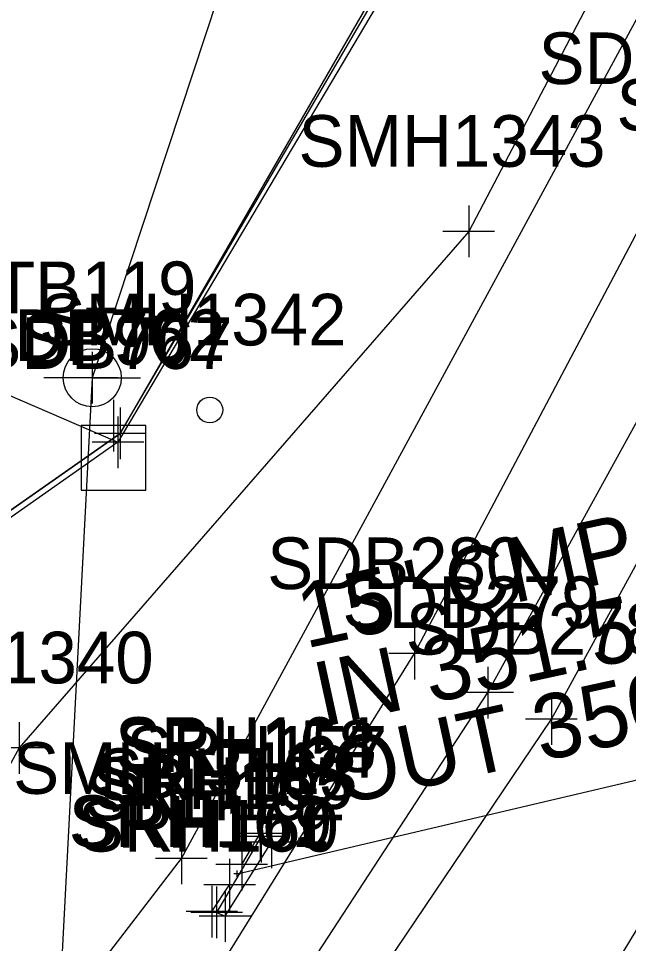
# Model space of a CAD drawing. Extents: x 941041 to 969446, y 397014 to 416764.
# Drawn here: x 951397.4 to 951444.7, y 403067 to 403138.7 of the extents above; entities that cross this region are included whole.
import ezdxf

# ---------------------------------------------------------------- set-up
doc = ezdxf.new("R2010")
doc.units = 0
for name, color, linetype in [('SURVEY - DRAINAGE - Area Shapes', 7, 'Continuous'), ('SURVEY - DRAINAGE - Pipes and Culverts', 7, 'Continuous'), ('SURVEY - DRAINAGE - Pipes and Culverts - Points - Locators', 7, 'Continuous'), ('SURVEY - DRAINAGE - Pipes and Culverts - Points - Numbers', 7, 'Continuous'), ('SURVEY - DRAINAGE - Pipes and Culverts Text', 7, 'Continuous'), ('SURVEY - DTM - Breaklines', 7, 'Continuous'), ('SURVEY - DTM - Breaklines - Points - Locators', 7, 'Continuous'), ('SURVEY - DTM - Breaklines - Points - Numbers', 7, 'Continuous'), ('SURVEY - DTM - Spot Points - Locators', 7, 'Continuous'), ('SURVEY - DTM - Spot Points - Point Numbers', 7, 'Continuous'), ('SURVEY - DTM GRAPHICS - Boundary Line', 7, 'Continuous'), ('SURVEY - NON-TRANSPORTATION - Features', 7, 'Continuous'), ('SURVEY - NON-TRANSPORTATION - Features - Points - Locators', 7, 'Continuous'), ('SURVEY - NON-TRANSPORTATION - Features - Points - Numbers', 7, 'Continuous'), ('SURVEY - PROPERTY - ROW Lines', 7, 'Continuous'), ('SURVEY - PROPERTY - ROW Lines - Points - Locators', 7, 'Continuous'), ('SURVEY - PROPERTY - ROW Lines - Points - Numbers', 7, 'Continuous'), ('SURVEY - PROPERTY - ROW Markers - Points - Locators', 7, 'Continuous'), ('SURVEY - PROPERTY - ROW Markers - Points - Numbers', 7, 'Continuous'), ('SURVEY - PROPERTY - ROW Markers with Text', 7, 'Continuous'), ('SURVEY - PROPERTY - Station and Offset Flags', 7, 'Continuous'), ('SURVEY - TRANSPORTATION - Features', 7, 'Continuous'), ('SURVEY - TRANSPORTATION - Features - Points - Locators', 7, 'Continuous'), ('SURVEY - TRANSPORTATION - Features - Points - Numbers', 7, 'Continuous'), ('SURVEY - TRANSPORTATION - Roads', 7, 'Continuous'), ('SURVEY - TRANSPORTATION - Roads - Points - Locators', 7, 'Continuous'), ('SURVEY - TRANSPORTATION - Roads - Points - Numbers', 7, 'Continuous'), ('SURVEY - UTILITIES - Electric (Overhead) with Text', 7, 'Continuous'), ('SURVEY - UTILITIES - Poles and Miscellaneous - Points - Locators', 7, 'Continuous'), ('SURVEY - UTILITIES - Poles and Miscellaneous - Points - Numbers', 7, 'Continuous'), ('SURVEY - UTILITIES - Poles and Miscellaneous with Text', 7, 'Continuous'), ('SURVEY - VEGETATION - Features - Points - Locators', 7, 'Continuous'), ('SURVEY - VEGETATION - Features - Points - Numbers', 7, 'Continuous'), ('SURVEY - VEGETATION - Features with Text', 7, 'Continuous')]:
    doc.layers.add(name, color=color, linetype=linetype)

msp = doc.modelspace()

# ---------------------------------------------------------------- linework, layer by layer
at = {"layer": 'SURVEY - DRAINAGE - Area Shapes'}
msp.add_lwpolyline([(950765.728, 402528.114), (951145.605, 402792.146), (951242.566, 402873.523), (951348.308, 402952.211), (951398.946, 403004.27), (951428.852, 403040.931), (951473.121, 403113.968), (951570.1, 403333.857), (951394.91, 403299.536), (951364.556, 403085.05), (950690.299, 402604.572), (950747.14, 402539.762), (950765.728, 402528.114)], dxfattribs=at)
at = {"layer": 'SURVEY - DRAINAGE - Pipes and Culverts'}
msp.add_line((951414.372, 403072.452), (951487.947, 403089.704), dxfattribs=at)
msp.add_lwpolyline([(951417.023, 403074.887), (951416.246, 403075.32), (951412.778, 403069.456), (951413.44, 403069.162), (951417.023, 403074.887)], dxfattribs=at)
at = {"layer": 'SURVEY - DRAINAGE - Pipes and Culverts - Points - Locators'}
for p, q in [((951416.246, 403077.32), (951416.246, 403073.32)), ((951417.023, 403076.887), (951417.023, 403072.887)), ((951418.246, 403075.32), (951414.246, 403075.32)), ((951419.023, 403074.887), (951415.023, 403074.887)), ((951414.622, 403072.452), (951414.122, 403072.452)), ((951414.372, 403072.202), (951414.372, 403072.702)), ((951414.372, 403072.452), (951414.372, 403072.452)), ((951414.372, 403072.452), (951414.372, 403072.452)), ((951412.778, 403071.456), (951412.778, 403067.456)), ((951413.44, 403071.162), (951413.44, 403067.162)), ((951414.778, 403069.456), (951410.778, 403069.456)), ((951415.44, 403069.162), (951411.44, 403069.162))]:
    msp.add_line(p, q, dxfattribs=at)
at = {"layer": 'SURVEY - DTM - Breaklines'}
for p, q in [((951414.726, 403073.156), (951416.149, 403075.568)), ((951412.412, 403069.518), (951413.791, 403071.593))]:
    msp.add_line(p, q, dxfattribs=at)
msp.add_lwpolyline([(950944.435, 402708.353), (950986.598, 402737.093), (951031.983, 402767.673), (951074.182, 402796.923), (951116.54, 402825.706), (951158.801, 402855.367), (951201.225, 402884.321), (951244.364, 402916.652), (951286.66, 402946.536), (951324.236, 402977.131), (951365.361, 403017.288), (951394.055, 403052.825), (951410.051, 403073.634), (951458.131, 403162.279), (951483.552, 403213.163), (951504.248, 403257.098), (951548.432, 403354.823)], dxfattribs=at)
at = {"layer": 'SURVEY - DTM - Breaklines - Points - Locators'}
for p, q in [((951416.149, 403077.568), (951416.149, 403073.568)), ((951410.051, 403075.634), (951410.051, 403071.634)), ((951418.149, 403075.568), (951414.149, 403075.568)), ((951414.726, 403075.156), (951414.726, 403071.156)), ((951412.051, 403073.634), (951408.051, 403073.634)), ((951413.791, 403073.593), (951413.791, 403069.593)), ((951416.726, 403073.156), (951412.726, 403073.156)), ((951415.791, 403071.593), (951411.791, 403071.593)), ((951412.412, 403071.518), (951412.412, 403067.518)), ((951414.412, 403069.518), (951410.412, 403069.518))]:
    msp.add_line(p, q, dxfattribs=at)
at = {"layer": 'SURVEY - DTM - Spot Points - Locators'}
msp.add_circle((951412.251, 403108.368), 1, dxfattribs=at)
at = {"layer": 'SURVEY - DTM GRAPHICS - Boundary Line'}
msp.add_lwpolyline([(951575.074, 404018.69), (951594.81, 403959.152), (951592.331, 403907.044), (951593.344, 403830.607), (951643.017, 403826.176), (951710.403, 403762.772), (951727.466, 403714.199), (951716.984, 403687.978), (951730.298, 403662.603), (951739.473, 403650.394), (951738.547, 403643.503), (951746.791, 403639.719), (951736.728, 403589.729), (951706.428, 403559.068), (951672.495, 403500.139), (951641.856, 403470.19), (951622.555, 403452.94), (951588.176, 403418.835), (951548.432, 403354.823), (951490.746, 403254.609), (951405.322, 403106.552), (950864.722, 402727.752)], dxfattribs=at)
at = {"layer": 'SURVEY - NON-TRANSPORTATION - Features'}
msp.add_lwpolyline([(950864.722, 402727.752), (951405.322, 403106.552), (951490.746, 403254.609), (951622.555, 403452.94), (951851.464, 403680.182), (951878.492, 403682.564)], dxfattribs=at)
at = {"layer": 'SURVEY - NON-TRANSPORTATION - Features - Points - Locators'}
for p, q in [((951405.322, 403108.552), (951405.322, 403104.552)), ((951407.322, 403106.552), (951403.322, 403106.552))]:
    msp.add_line(p, q, dxfattribs=at)
at = {"layer": 'SURVEY - PROPERTY - ROW Lines'}
for p, q in [((951491.843, 403252.178), (951405.141, 403105.864)), ((951405.141, 403105.864), (950880.111, 402737.611))]:
    msp.add_line(p, q, dxfattribs=at)
at = {"layer": 'SURVEY - PROPERTY - ROW Lines - Points - Locators'}
for p, q in [((951405.141, 403107.864), (951405.141, 403103.864)), ((951407.141, 403105.864), (951403.141, 403105.864))]:
    msp.add_line(p, q, dxfattribs=at)
at = {"layer": 'SURVEY - PROPERTY - ROW Markers - Points - Locators'}
for p, q in [((951404.794, 403109.157), (951404.794, 403105.157)), ((951406.794, 403107.157), (951402.794, 403107.157))]:
    msp.add_line(p, q, dxfattribs=at)
at = {"layer": 'SURVEY - PROPERTY - ROW Markers with Text'}
msp.add_lwpolyline([(951404.794, 403107.157), (951402.294, 403107.157), (951402.294, 403102.157), (951407.294, 403102.157), (951407.294, 403107.157)], close=True, dxfattribs=at)
at = {"layer": 'SURVEY - PROPERTY - Station and Offset Flags'}
msp.add_lwpolyline([(951382.696, 403115.567), (951405.141, 403105.864)], dxfattribs=at)
at = {"layer": 'SURVEY - TRANSPORTATION - Features'}
msp.add_lwpolyline([(951407.531, 403056.315), (951428.111, 403089.496), (951448.798, 403128.614), (951468.735, 403167.641), (951489.231, 403207.599), (951507.582, 403245.492), (951526.098, 403284.134), (951545.937, 403318.904), (951572.775, 403357.406), (951605.112, 403393.09), (951638.871, 403424.233), (951646.661, 403429.018)], dxfattribs=at)
at = {"layer": 'SURVEY - TRANSPORTATION - Features - Points - Locators'}
for p, q in [((951428.111, 403091.496), (951428.111, 403087.496)), ((951430.111, 403089.496), (951426.111, 403089.496))]:
    msp.add_line(p, q, dxfattribs=at)
at = {"layer": 'SURVEY - TRANSPORTATION - Roads'}
for points in [[(951411.806, 403052.825), (951433.786, 403086.475), (951454.996, 403125.008), (951474.136, 403165.057), (951492.867, 403205.396), (951511.642, 403243.432), (951531.755, 403279.813), (951554.152, 403314.521), (951581.049, 403351.182), (951610.769, 403387.991), (951640.834, 403422.389), (951654.46, 403436.044), (951686.114, 403466.258), (951719.671, 403495.184), (951751.881, 403518.68), (951783.819, 403541.394), (951819.819, 403566.394), (951828.658, 403572.128), (951842.23, 403584.064), (951853.035, 403597.856), (951863.432, 403615.244), (951873.231, 403643.852), (951879.027, 403658.084)], [(951415.412, 403049.856), (951438.721, 403084.421), (951459.694, 403122.684), (951478.455, 403162.929), (951497.083, 403202.833), (951516.315, 403241.14), (951536.165, 403276.658), (951558.517, 403311.596)]]:
    msp.add_lwpolyline(points, dxfattribs=at)
at = {"layer": 'SURVEY - TRANSPORTATION - Roads - Points - Locators'}
for p, q in [((951433.786, 403088.475), (951433.786, 403084.475)), ((951435.786, 403086.475), (951431.786, 403086.475)), ((951438.721, 403086.421), (951438.721, 403082.421)), ((951440.721, 403084.421), (951436.721, 403084.421))]:
    msp.add_line(p, q, dxfattribs=at)
at = {"layer": 'SURVEY - UTILITIES - Electric (Overhead) with Text'}
for p, q in [((951496.147, 403392.687), (951403.145, 403110.867)), ((951403.145, 403110.867), (951380.242, 402675.065))]:
    msp.add_line(p, q, dxfattribs=at)
at = {"layer": 'SURVEY - UTILITIES - Poles and Miscellaneous - Points - Locators'}
for p, q in [((951403.145, 403112.867), (951403.145, 403108.867)), ((951405.145, 403110.867), (951401.145, 403110.867))]:
    msp.add_line(p, q, dxfattribs=at)
at = {"layer": 'SURVEY - UTILITIES - Poles and Miscellaneous with Text'}
for q in [(951399.395, 403110.867), (951406.895, 403110.867)]:
    msp.add_line((951403.145, 403110.867), q, dxfattribs=at)
msp.add_circle((951403.145, 403110.867), 2.25, dxfattribs=at)
at = {"layer": 'SURVEY - VEGETATION - Features - Points - Locators'}
for p, q in [((951432.314, 403124.206), (951432.314, 403120.206)), ((951434.314, 403122.206), (951430.314, 403122.206)), ((951397.485, 403084.192), (951397.485, 403080.192)), ((951399.485, 403082.192), (951395.485, 403082.192))]:
    msp.add_line(p, q, dxfattribs=at)
at = {"layer": 'SURVEY - VEGETATION - Features with Text'}
msp.add_lwpolyline([(951868.689, 403693.521), (951860.485, 403665.549), (951848.339, 403659.795), (951791.636, 403612.317), (951746.842, 403559.941), (951643.654, 403453.433), (951600.781, 403415.701), (951529.228, 403307.036), (951432.314, 403122.206), (951397.485, 403082.192), (951387.056, 403063.155), (951343.987, 403026.971), (951317.909, 403024.988), (951275.958, 402980.176), (951202.214, 402921.546), (951122.621, 402900.034), (951100.62, 402857.441), (951081.126, 402854.562), (950864.722, 402727.752), (951405.322, 403106.552), (951588.176, 403418.835), (951738.547, 403643.476), (951840.774, 403717.396), (951868.689, 403693.521)], dxfattribs=at)

# ---------------------------------------------------------------- texts
at = {"layer": 'SURVEY - DRAINAGE - Pipes and Culverts - Points - Numbers'}
for s, p in [('SRH158', (951404.959, 403080.32)), ('SRH157', (951405.783, 403079.887)), ('SRH165', (951403.132, 403077.452)), ('SRH159', (951401.523, 403074.456)), ('SRH160', (951402.027, 403074.162))]:
    msp.add_text(s, height=4, dxfattribs=at).set_placement(p)
at = {"layer": 'SURVEY - DRAINAGE - Pipes and Culverts Text'}
for s, p in [('15" CMP', (951419.67, 403089.881)), ('IN 351.54', (951420.994, 403083.806)), ('OUT 350.88', (951422.317, 403077.731))]:
    msp.add_text(s, height=4.998, rotation=12.28592, dxfattribs=at).set_placement(p)
at = {"layer": 'SURVEY - DTM - Breaklines - Points - Numbers'}
for s, p in [('SRH164', (951404.909, 403080.568)), ('SMH1341', (951397.017, 403078.634)), ('SRH163', (951403.486, 403078.156)), ('SRH162', (951402.551, 403076.593)), ('SRH161', (951401.33, 403074.518))]:
    msp.add_text(s, height=4, dxfattribs=at).set_placement(p)
at = {"layer": 'SURVEY - DTM - Spot Points - Point Numbers'}
msp.add_text('SMH1342', height=4, dxfattribs=at).set_placement((951399.059, 403113.368))
at = {"layer": 'SURVEY - NON-TRANSPORTATION - Features - Points - Numbers'}
msp.add_text('SDB767', height=4, dxfattribs=at).set_placement((951394.082, 403111.552))
at = {"layer": 'SURVEY - PROPERTY - ROW Lines - Points - Numbers'}
msp.add_text('SP90', height=4, dxfattribs=at).set_placement((951397.632, 403111.864))
at = {"layer": 'SURVEY - PROPERTY - ROW Markers - Points - Numbers'}
msp.add_text('SDB762', height=4, dxfattribs=at).set_placement((951393.554, 403112.157))
at = {"layer": 'SURVEY - TRANSPORTATION - Features - Points - Numbers'}
for s, p in [('SDB281', (951437.716, 403133.614)), ('SDB280', (951416.698, 403094.496))]:
    msp.add_text(s, height=4, dxfattribs=at).set_placement(p)
at = {"layer": 'SURVEY - TRANSPORTATION - Roads - Points - Numbers'}
for s, p in [('SDB282', (951443.756, 403130.008)), ('SDB279', (951422.531, 403091.475)), ('SDB278', (951427.434, 403089.421))]:
    msp.add_text(s, height=4, dxfattribs=at).set_placement(p)
at = {"layer": 'SURVEY - UTILITIES - Poles and Miscellaneous - Points - Numbers'}
msp.add_text('STB119', height=4, dxfattribs=at).set_placement((951391.89, 403115.867))
at = {"layer": 'SURVEY - VEGETATION - Features - Points - Numbers'}
for s, p in [('SMH1343', (951419.122, 403127.206)), ('SMH1340', (951384.12, 403087.192))]:
    msp.add_text(s, height=4, dxfattribs=at).set_placement(p)

doc.saveas('drawing.dxf')
